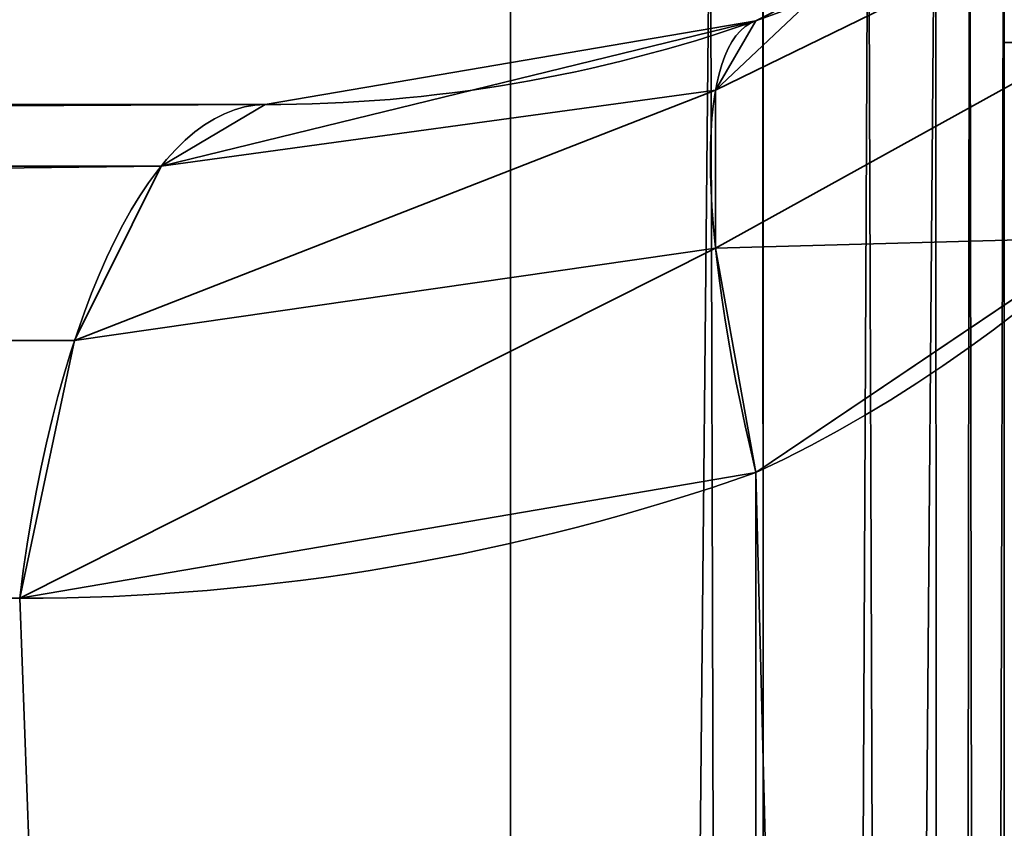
# Model space of a CAD drawing. Header units: millimetres. Extents: x -603 to 3703, y -115 to 249.
# Tile 531 of 656: x 1021.868 to 1022.8, y -7.744 to -6.979. Entities that reach past the tile are written whole.
import ezdxf

# ---------------------------------------------------------------- set-up
doc = ezdxf.new("R2010")
doc.units = ezdxf.units.MM
doc.layers.add('152', color=7, linetype='Continuous', true_color=0xffffff)

# ---------------------------------------------------------------- blocks, each defined once
blk = doc.blocks.new('UG_SURFACE_002')
at = {"layer": '152', "color": 252, "linetype": 'Continuous', "lineweight": 35}
for points in [[(2164.999961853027, -13.39999958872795, 2212.249994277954), (2164.999961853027, 230.3999960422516, 2212.249994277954), (834.9999785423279, 230.3999960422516, 2212.249994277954), (834.9999785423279, -13.39999958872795, 2212.249994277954)], [(985.0000143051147, -13.39999958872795, 2062.249898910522), (985.0000143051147, 230.3999960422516, 2062.249898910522), (2015.000104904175, 230.3999960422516, 2062.249898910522), (2015.000104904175, -13.39999958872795, 2062.249898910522)]]:
    blk.add_3dface(points, dxfattribs=at)
blk = doc.blocks.new('UG_SURFACE_159')
at = {"layer": '152', "color": 252, "linetype": 'Continuous', "lineweight": 35}
for points in [[(1022.799968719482, -5.59999980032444, 983.2500219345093), (1022.799968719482, -15.30276238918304, 987.335205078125), (1022.799968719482, -14.95637651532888, 987.5351786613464)], [(1022.799968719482, -5.59999980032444, 983.2500219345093), (1022.799968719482, -12.3027628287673, 995.8351850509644), (1022.799968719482, -11.95637695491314, 996.0351586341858)], [(1022.799968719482, -12.3027628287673, 995.8351850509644), (1022.799968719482, -5.59999980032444, 983.2500219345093), (1022.799968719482, -14.63811937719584, 988.2500171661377), (1022.799968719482, -14.7212790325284, 988.6412024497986)], [(1022.799968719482, -14.95637651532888, 987.5351786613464), (1022.799968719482, -14.7212790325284, 987.858772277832), (1022.799968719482, -5.59999980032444, 983.2500219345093)], [(1022.799968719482, -11.95637695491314, 996.0351586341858), (1022.799968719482, -11.72127854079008, 996.3587522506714), (1022.799968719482, -5.59999980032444, 983.2500219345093)], [(1022.799968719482, -14.7212790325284, 987.858772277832), (1022.799968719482, -14.63811937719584, 988.2500171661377), (1022.799968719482, -5.59999980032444, 983.2500219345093)], [(1022.799968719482, -11.72127854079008, 996.3587522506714), (1022.799968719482, -11.63811981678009, 996.749997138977), (1022.799968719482, -5.805868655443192, 1009.206414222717), (1022.799968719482, -5.59999980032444, 983.2500219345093)], [(1022.799968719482, -15.70054329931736, 987.2933626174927), (1022.799968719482, -15.30276238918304, 987.335205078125), (1022.799968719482, -5.59999980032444, 983.2500219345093), (1022.799968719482, -26.02010034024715, 983.2500219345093)], [(1022.799968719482, -6.326441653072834, 1167.901277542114), (1022.799968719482, -7.000000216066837, 1168.24996471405), (1022.799968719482, -5.59999980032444, 1168.24996471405)], [(1023.499965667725, -7.000000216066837, 1168.24996471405), (1023.499965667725, -5.59999980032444, 1168.24996471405), (1022.799968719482, -5.59999980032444, 1168.24996471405), (1022.799968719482, -7.000000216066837, 1168.24996471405)], [(1022.799968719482, -26.02010034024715, 983.2500219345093), (1022.799968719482, -5.59999980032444, 983.2500219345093), (1023.499965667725, -5.59999980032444, 983.2500219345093), (1023.499965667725, -26.02010034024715, 983.2500219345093)], [(1022.799968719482, -5.805868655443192, 1009.206414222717), (1022.799968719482, -11.72127854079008, 997.1412420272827), (1022.799968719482, -11.95637695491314, 997.4648356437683)], [(1022.799968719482, -5.805868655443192, 1009.206414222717), (1022.799968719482, -11.63811981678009, 996.749997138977), (1022.799968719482, -11.72127854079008, 997.1412420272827)], [(1022.799968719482, -6.194228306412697, 1008.697032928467), (1022.799968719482, -5.805868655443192, 1009.206414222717), (1022.799968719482, -11.95637695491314, 997.4648356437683)], [(1022.799968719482, -6.594225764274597, 1008.462429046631), (1022.799968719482, -6.194228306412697, 1008.697032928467), (1022.799968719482, -11.95637695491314, 997.4648356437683), (1022.799968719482, -12.3027628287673, 997.6648092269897)], [(1022.799968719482, -7.000000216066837, 1168.24996471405), (1022.799968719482, -6.326441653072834, 1167.901277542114), (1022.799968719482, -6.594225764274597, 1168.037533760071)], [(1022.743105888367, -26.1173639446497, 1175.082564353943), (1022.799968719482, -6.594225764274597, 1168.037533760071), (1022.767066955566, -6.668930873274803, 1167.83881187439)], [(1022.743105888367, -26.1173639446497, 1175.082564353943), (1022.799968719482, -26.02010034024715, 1175.341248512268), (1022.799968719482, -6.594225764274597, 1168.037533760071)], [(1022.767066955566, -6.668930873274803, 1008.661150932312), (1022.799968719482, -6.594225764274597, 1008.462429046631), (1022.799968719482, -26.02010034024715, 1001.158833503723)], [(1022.799968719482, -6.594225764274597, 1008.462429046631), (1022.799968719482, -12.3027628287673, 997.6648092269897), (1022.799968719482, -12.60000001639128, 997.7118968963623)], [(1022.799968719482, -12.60000001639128, 997.7118968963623), (1022.799968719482, -12.70054373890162, 997.7065920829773), (1022.799968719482, -6.594225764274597, 1008.462429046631)], [(1022.799968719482, -12.70054373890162, 997.7065920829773), (1022.799968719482, -13.08093965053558, 997.5830316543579), (1022.799968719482, -26.02010034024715, 1001.158833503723), (1022.799968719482, -6.594225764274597, 1008.462429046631)], [(1022.799968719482, -6.594225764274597, 1168.037533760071), (1022.799968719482, -26.02010034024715, 1175.341248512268), (1022.799968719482, -7.000000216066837, 1168.24996471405)], [(1022.743105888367, -26.1173639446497, 1175.082564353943), (1022.767066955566, -6.668930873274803, 1167.83881187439), (1022.735118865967, -6.691447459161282, 1167.778968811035)], [(1022.743105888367, -26.1173639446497, 1001.417517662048), (1022.735118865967, -6.691447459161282, 1008.720993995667), (1022.767066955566, -6.668930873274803, 1008.661150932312)], [(1022.799968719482, -26.02010034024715, 1001.158833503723), (1022.743105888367, -26.1173639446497, 1001.417517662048), (1022.767066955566, -6.668930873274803, 1008.661150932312)], [(1022.578001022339, -26.200070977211, 1174.862504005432), (1022.735118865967, -6.691447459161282, 1167.778968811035), (1022.671222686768, -6.736599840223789, 1167.658925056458)], [(1022.578001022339, -26.200070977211, 1174.862504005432), (1022.741198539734, -26.11833624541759, 1175.079941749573), (1022.735118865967, -6.691447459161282, 1167.778968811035)], [(1022.671222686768, -6.736599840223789, 1008.841156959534), (1022.735118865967, -6.691447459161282, 1008.720993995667), (1022.741198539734, -26.11833624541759, 1001.420021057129)], [(1022.735118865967, -6.691447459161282, 1167.778968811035), (1022.741198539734, -26.11833624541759, 1175.079941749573), (1022.743105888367, -26.1173639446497, 1175.082564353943)], [(1022.743105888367, -26.1173639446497, 1001.417517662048), (1022.741198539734, -26.11833624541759, 1001.420021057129), (1022.735118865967, -6.691447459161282, 1008.720993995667)], [(1022.578001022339, -26.200070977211, 1174.862504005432), (1022.671222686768, -6.736599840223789, 1167.658925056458), (1022.571444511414, -6.772805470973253, 1167.5626039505)], [(1022.578001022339, -26.200070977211, 1001.63745880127), (1022.571444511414, -6.772805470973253, 1008.937478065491), (1022.671222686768, -6.736599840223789, 1008.841156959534)], [(1022.741198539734, -26.11833624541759, 1001.420021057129), (1022.578001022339, -26.200070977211, 1001.63745880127), (1022.671222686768, -6.736599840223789, 1008.841156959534)], [(1022.576570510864, -26.20038017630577, 1174.861669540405), (1022.571444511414, -6.772805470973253, 1167.5626039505), (1022.521615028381, -6.790860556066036, 1167.514562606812)], [(1022.521615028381, -6.790860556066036, 1008.98540019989), (1022.571444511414, -6.772805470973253, 1008.937478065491), (1022.576570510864, -26.20038017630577, 1001.638293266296)], [(1022.571444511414, -6.772805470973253, 1167.5626039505), (1022.576570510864, -26.20038017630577, 1174.861669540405), (1022.578001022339, -26.200070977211, 1174.862504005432)], [(1022.578001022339, -26.200070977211, 1001.63745880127), (1022.576570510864, -26.20038017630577, 1001.638293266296), (1022.571444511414, -6.772805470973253, 1008.937478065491)], [(1022.332429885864, -26.25247836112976, 1174.723148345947), (1022.576570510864, -26.20038017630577, 1174.861669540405), (1022.521615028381, -6.790860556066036, 1167.514562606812)], [(1022.521615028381, -6.790860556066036, 1167.514562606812), (1022.332429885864, -6.826602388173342, 1167.41943359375), (1022.332429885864, -26.25247836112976, 1174.723148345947)], [(1022.332429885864, -26.25247836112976, 1001.776814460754), (1022.332429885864, -6.826602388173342, 1009.080529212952), (1022.521615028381, -6.790860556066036, 1008.98540019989)], [(1022.521615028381, -6.790860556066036, 1008.98540019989), (1022.576570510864, -26.20038017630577, 1001.638293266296), (1022.332429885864, -26.25247836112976, 1001.776814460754)], [(1018.252491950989, -30.33237718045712, 1174.723148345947), (1022.332429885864, -26.25247836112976, 1174.723148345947), (1022.332429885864, -6.826602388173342, 1167.41943359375), (1008.867502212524, -6.826602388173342, 1162.357091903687)], [(1008.867502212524, -6.826602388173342, 1014.142990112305), (1022.332429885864, -6.826602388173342, 1009.080529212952), (1022.332429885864, -26.25247836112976, 1001.776814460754), (1018.252491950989, -30.33237718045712, 1001.776814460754)], [(1022.84848690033, -6.887994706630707, 1166.697263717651), (1022.526621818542, -7.045379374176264, 1166.566133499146), (1022.632122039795, -6.945252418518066, 1166.35000705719)], [(1022.84848690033, -6.887994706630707, 1166.697263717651), (1022.84848690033, -7.016969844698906, 1166.88346862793), (1022.526621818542, -7.195062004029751, 1166.782259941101), (1022.526621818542, -7.045379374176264, 1166.566133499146)], [(1022.632122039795, -6.945252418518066, 1010.149955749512), (1022.526621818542, -7.045379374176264, 1009.933829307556), (1022.84848690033, -6.887994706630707, 1009.80281829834)], [(1022.84848690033, -7.016969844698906, 1009.616494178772), (1022.84848690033, -6.887994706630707, 1009.80281829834), (1022.526621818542, -7.045379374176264, 1009.933829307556), (1022.526621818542, -7.195062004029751, 1009.717702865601)], [(1022.526621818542, -7.045379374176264, 1166.566133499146), (1022.564768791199, -6.979586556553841, 1166.314363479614), (1022.632122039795, -6.945252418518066, 1166.35000705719)], [(1022.632122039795, -6.945252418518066, 1010.149955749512), (1022.564768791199, -6.979586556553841, 1010.185599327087), (1022.526621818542, -7.045379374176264, 1009.933829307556)], [(1022.564768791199, -6.979586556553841, 1010.185599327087), (1022.632122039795, -6.945252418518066, 1166.35000705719), (1022.564768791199, -6.979586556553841, 1166.314363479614)], [(1022.564768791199, -6.979586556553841, 1010.185599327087), (1022.632122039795, -6.945252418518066, 1010.149955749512), (1022.632122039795, -6.945252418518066, 1166.35000705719)], [(1022.001624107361, -7.117218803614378, 1166.358709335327), (1022.09997177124, -7.058979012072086, 1166.097044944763), (1022.564768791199, -6.979586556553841, 1166.314363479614)], [(1022.564768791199, -6.979586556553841, 1166.314363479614), (1022.526621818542, -7.045379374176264, 1166.566133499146), (1022.001624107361, -7.117218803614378, 1166.358709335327)], [(1022.001624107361, -7.117218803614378, 1010.141253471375), (1022.526621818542, -7.045379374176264, 1009.933829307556), (1022.564768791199, -6.979586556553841, 1010.185599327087)], [(1022.564768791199, -6.979586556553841, 1010.185599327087), (1022.09997177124, -7.058979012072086, 1010.402917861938), (1022.001624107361, -7.117218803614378, 1010.141253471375)], [(1022.564768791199, -6.979586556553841, 1166.314363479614), (1022.09997177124, -7.058979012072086, 1010.402917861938), (1022.564768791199, -6.979586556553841, 1010.185599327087)], [(1022.564768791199, -6.979586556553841, 1166.314363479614), (1022.09997177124, -7.058979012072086, 1166.097044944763), (1022.09997177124, -7.058979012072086, 1010.402917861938)], [(1022.799968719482, -7.000000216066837, 1168.24996471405), (1022.799968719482, -12.70054373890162, 1178.793430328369), (1022.799968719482, -12.60000001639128, 1178.788065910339)], [(1022.799968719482, -7.000000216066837, 1168.24996471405), (1022.799968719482, -26.02010034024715, 1175.341248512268), (1022.799968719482, -13.08093965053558, 1178.916931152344), (1022.799968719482, -12.70054373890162, 1178.793430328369)], [(1022.799968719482, -12.60000001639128, 1178.788065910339), (1022.799968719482, -12.3027628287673, 1178.835153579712), (1022.799968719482, -7.000000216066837, 1168.24996471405)], [(1022.799968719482, -8.999999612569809, 1193.249940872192), (1022.799968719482, -7.000000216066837, 1180.622458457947), (1022.799968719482, -11.72127854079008, 1180.14121055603), (1022.799968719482, -11.95637695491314, 1180.464863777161)], [(1022.799968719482, -12.3027628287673, 1178.835153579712), (1022.799968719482, -11.95637695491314, 1179.035186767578), (1022.799968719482, -7.000000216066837, 1168.24996471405)], [(1022.799968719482, -7.000000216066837, 1180.622458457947), (1022.799968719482, -11.63811981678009, 1179.749965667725), (1022.799968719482, -11.72127854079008, 1180.14121055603)], [(1022.799968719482, -11.95637695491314, 1179.035186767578), (1022.799968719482, -11.72127854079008, 1179.358720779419), (1022.799968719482, -7.000000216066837, 1180.622458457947), (1022.799968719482, -7.000000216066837, 1168.24996471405)], [(1022.799968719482, -11.72127854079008, 1179.358720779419), (1022.799968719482, -11.63811981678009, 1179.749965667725), (1022.799968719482, -7.000000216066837, 1180.622458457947)], [(1022.799968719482, -7.000000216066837, 1180.622458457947), (1023.499965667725, -7.000000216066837, 1180.622458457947), (1023.499965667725, -7.000000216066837, 1168.24996471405), (1022.799968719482, -7.000000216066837, 1168.24996471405)], [(1022.799968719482, -8.999999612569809, 1193.249940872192), (1023.499965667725, -8.999999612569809, 1193.249940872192), (1023.499965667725, -7.000000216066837, 1180.622458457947), (1022.799968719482, -7.000000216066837, 1180.622458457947)], [(1022.526621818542, -7.195062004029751, 1166.782259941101), (1022.84848690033, -7.016969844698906, 1166.88346862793), (1022.894978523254, -7.184768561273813, 1167.028427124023)], [(1022.894978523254, -7.184768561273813, 1009.471535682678), (1022.84848690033, -7.016969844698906, 1009.616494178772), (1022.526621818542, -7.195062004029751, 1009.717702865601)], [(1021.91960811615, -7.282246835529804, 1166.576862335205), (1022.001624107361, -7.117218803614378, 1166.358709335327), (1022.526621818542, -7.045379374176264, 1166.566133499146)], [(1022.526621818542, -7.045379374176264, 1166.566133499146), (1022.526621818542, -7.195062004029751, 1166.782259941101), (1021.91960811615, -7.282246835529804, 1166.576862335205)], [(1021.91960811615, -7.282246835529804, 1009.923100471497), (1022.526621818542, -7.195062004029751, 1009.717702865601), (1022.526621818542, -7.045379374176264, 1009.933829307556)], [(1022.526621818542, -7.045379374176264, 1009.933829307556), (1022.001624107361, -7.117218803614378, 1010.141253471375), (1021.91960811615, -7.282246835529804, 1009.923100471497)], [(1022.09997177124, -7.058979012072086, 1166.097044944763), (1022.001624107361, -7.117218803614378, 1166.358709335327), (1009.291410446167, -7.117218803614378, 1161.580085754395), (1009.296536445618, -7.1141985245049, 1161.566495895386)], [(1009.296536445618, -7.1141985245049, 1161.566495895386), (1009.389877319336, -7.058979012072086, 1161.318421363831), (1022.09997177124, -7.058979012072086, 1166.097044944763)], [(1022.001624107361, -7.117218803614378, 1010.141253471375), (1022.09997177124, -7.058979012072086, 1010.402917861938), (1009.389877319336, -7.058979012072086, 1015.181660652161), (1009.296536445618, -7.1141985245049, 1014.933586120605)], [(1022.09997177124, -7.058979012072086, 1166.097044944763), (1009.389877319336, -7.058979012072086, 1161.318421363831), (1009.389877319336, -7.058979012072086, 1015.181660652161), (1022.09997177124, -7.058979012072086, 1010.402917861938)], [(1022.001624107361, -7.117218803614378, 1166.358709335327), (1021.91960811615, -7.282246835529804, 1166.576862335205), (1009.209513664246, -7.282246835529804, 1161.798119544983), (1009.215712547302, -7.269657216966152, 1161.781549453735)], [(1009.215712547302, -7.269657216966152, 1161.781549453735), (1009.291410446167, -7.117218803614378, 1161.580085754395), (1022.001624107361, -7.117218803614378, 1166.358709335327)], [(1021.91960811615, -7.282246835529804, 1009.923100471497), (1022.001624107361, -7.117218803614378, 1010.141253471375), (1009.291410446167, -7.117218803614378, 1014.919996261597), (1009.215712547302, -7.269657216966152, 1014.718532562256)], [(1009.296536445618, -7.1141985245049, 1014.933586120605), (1009.291410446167, -7.117218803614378, 1014.919996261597), (1022.001624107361, -7.117218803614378, 1010.141253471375)], [(1022.894978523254, -7.184768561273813, 1167.028427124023), (1022.564768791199, -7.407513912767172, 1166.932463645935), (1022.526621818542, -7.195062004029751, 1166.782259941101)], [(1022.526621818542, -7.195062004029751, 1009.717702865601), (1022.564768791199, -7.407513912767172, 1009.567499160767), (1022.894978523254, -7.184768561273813, 1009.471535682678)], [(1022.564768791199, -7.407513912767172, 1166.932463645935), (1022.894978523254, -7.184768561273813, 1167.028427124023), (1023.053050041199, -26.38066001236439, 1174.382209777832)], [(1023.053050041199, -26.38066001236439, 1002.11775302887), (1022.894978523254, -7.184768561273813, 1009.471535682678), (1022.564768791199, -7.407513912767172, 1009.567499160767)], [(1021.867632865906, -7.52660259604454, 1166.715145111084), (1021.91960811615, -7.282246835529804, 1166.576862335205), (1022.526621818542, -7.195062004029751, 1166.782259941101)], [(1022.526621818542, -7.195062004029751, 1166.782259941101), (1022.564768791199, -7.407513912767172, 1166.932463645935), (1021.867632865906, -7.52660259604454, 1166.715145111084)], [(1021.867632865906, -7.52660259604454, 1009.784817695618), (1022.564768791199, -7.407513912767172, 1009.567499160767), (1022.526621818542, -7.195062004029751, 1009.717702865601)], [(1022.526621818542, -7.195062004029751, 1009.717702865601), (1021.91960811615, -7.282246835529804, 1009.923100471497), (1021.867632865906, -7.52660259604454, 1009.784817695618)], [(1009.215712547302, -7.269657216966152, 1014.718532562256), (1009.209513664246, -7.282246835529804, 1014.701843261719), (1021.91960811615, -7.282246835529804, 1009.923100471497)], [(1021.91960811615, -7.282246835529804, 1166.576862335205), (1021.867632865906, -7.52660259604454, 1166.715145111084), (1009.157419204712, -7.52660259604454, 1161.936402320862), (1009.20581817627, -7.299521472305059, 1161.807894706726)], [(1009.20581817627, -7.299521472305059, 1161.807894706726), (1009.209513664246, -7.282246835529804, 1161.798119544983), (1021.91960811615, -7.282246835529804, 1166.576862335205)], [(1021.867632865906, -7.52660259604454, 1009.784817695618), (1021.91960811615, -7.282246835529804, 1009.923100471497), (1009.209513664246, -7.282246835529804, 1014.701843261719), (1009.20581817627, -7.299521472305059, 1014.692068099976)], [(1009.20581817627, -7.299521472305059, 1014.692068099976), (1009.157419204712, -7.52660259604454, 1014.56356048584), (1021.867632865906, -7.52660259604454, 1009.784817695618)], [(1021.867632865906, -7.52660259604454, 1166.715145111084), (1022.564768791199, -7.407513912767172, 1166.932463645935), (1022.564768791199, -26.48485451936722, 1174.105048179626)], [(1022.564768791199, -26.48485451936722, 1002.394914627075), (1022.564768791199, -7.407513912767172, 1009.567499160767), (1021.867632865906, -7.52660259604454, 1009.784817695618)], [(1023.053050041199, -26.38066001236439, 1174.382209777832), (1022.564768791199, -26.48485451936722, 1174.105048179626), (1022.564768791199, -7.407513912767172, 1166.932463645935)], [(1022.564768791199, -7.407513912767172, 1009.567499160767), (1022.564768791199, -26.48485451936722, 1002.394914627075), (1023.053050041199, -26.38066001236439, 1002.11775302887)], [(1022.564768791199, -26.48485451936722, 1002.394914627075), (1021.867632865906, -7.52660259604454, 1009.784817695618), (1009.157419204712, -7.52660259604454, 1014.56356048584), (999.5266199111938, -17.15746894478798, 1014.56356048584)], [(1009.157419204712, -7.52660259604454, 1161.936402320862), (1021.867632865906, -7.52660259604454, 1166.715145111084), (1022.564768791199, -26.48485451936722, 1174.105048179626), (1018.484830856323, -30.56475333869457, 1174.105048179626)]]:
    blk.add_3dface(points, dxfattribs=at)
blk = doc.blocks.new('UG_SURFACE_160')
at = {"layer": '152', "color": 252, "linetype": 'Continuous', "lineweight": 35}
for points in [[(1022.799968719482, -5.59999980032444, 1473.250031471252), (1022.799968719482, -14.95637651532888, 1477.535128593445), (1022.799968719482, -14.7212790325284, 1477.858781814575)], [(1022.799968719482, -14.7212790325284, 1477.858781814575), (1022.799968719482, -12.70054373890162, 1485.793352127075), (1022.799968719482, -12.3027628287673, 1485.835194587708), (1022.799968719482, -5.59999980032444, 1473.250031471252)], [(1022.799968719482, -5.59999980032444, 1473.250031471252), (1022.799968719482, -26.02010034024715, 1473.250031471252), (1022.799968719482, -15.70054329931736, 1477.293372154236), (1022.799968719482, -15.30276238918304, 1477.335214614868)], [(1022.799968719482, -15.30276238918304, 1477.335214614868), (1022.799968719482, -14.95637651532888, 1477.535128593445), (1022.799968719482, -5.59999980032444, 1473.250031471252)], [(1022.799968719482, -12.3027628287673, 1485.835194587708), (1022.799968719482, -11.95637695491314, 1486.035227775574), (1022.799968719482, -5.59999980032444, 1473.250031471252)], [(1022.799968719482, -11.95637695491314, 1486.035227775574), (1022.799968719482, -11.72127854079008, 1486.358761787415), (1022.799968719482, -5.59999980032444, 1473.250031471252)], [(1022.799968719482, -11.72127854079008, 1486.358761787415), (1022.799968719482, -11.63811981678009, 1486.75000667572), (1022.799968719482, -5.805868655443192, 1499.20642375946), (1022.799968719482, -5.59999980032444, 1473.250031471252)], [(1022.799968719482, -6.326441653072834, 1657.901287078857), (1022.799968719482, -7.000000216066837, 1658.249974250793), (1022.799968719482, -5.59999980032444, 1658.249974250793)], [(1023.499965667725, -7.000000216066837, 1658.249974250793), (1023.499965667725, -5.59999980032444, 1658.249974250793), (1022.799968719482, -5.59999980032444, 1658.249974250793), (1022.799968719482, -7.000000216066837, 1658.249974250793)], [(1022.799968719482, -26.02010034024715, 1473.250031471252), (1022.799968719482, -5.59999980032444, 1473.250031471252), (1023.499965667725, -5.59999980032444, 1473.250031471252), (1023.499965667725, -26.02010034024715, 1473.250031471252)], [(1022.799968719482, -6.194228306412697, 1498.69704246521), (1022.799968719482, -5.805868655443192, 1499.20642375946), (1022.799968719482, -11.95637695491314, 1487.464785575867)], [(1022.799968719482, -5.805868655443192, 1499.20642375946), (1022.799968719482, -11.72127854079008, 1487.141251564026), (1022.799968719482, -11.95637695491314, 1487.464785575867)], [(1022.799968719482, -5.805868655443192, 1499.20642375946), (1022.799968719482, -11.63811981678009, 1486.75000667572), (1022.799968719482, -11.72127854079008, 1487.141251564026)], [(1022.799968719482, -6.594225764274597, 1498.462438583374), (1022.799968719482, -6.194228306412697, 1498.69704246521), (1022.799968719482, -11.95637695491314, 1487.464785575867), (1022.799968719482, -12.3027628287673, 1487.664818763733)], [(1022.799968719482, -7.000000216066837, 1658.249974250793), (1022.799968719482, -6.326441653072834, 1657.901287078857), (1022.799968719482, -6.594225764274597, 1658.037543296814)], [(1022.743105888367, -26.1173639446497, 1665.082454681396), (1022.799968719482, -6.594225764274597, 1658.037543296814), (1022.767066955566, -6.668930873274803, 1657.838821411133)], [(1022.743105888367, -26.1173639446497, 1665.082454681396), (1022.799968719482, -26.02010034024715, 1665.341258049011), (1022.799968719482, -6.594225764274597, 1658.037543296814)], [(1022.767066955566, -6.668930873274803, 1498.661160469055), (1022.799968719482, -6.594225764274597, 1498.462438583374), (1022.799968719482, -26.02010034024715, 1491.158843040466)], [(1022.799968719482, -6.594225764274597, 1498.462438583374), (1022.799968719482, -12.3027628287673, 1487.664818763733), (1022.799968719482, -12.60000001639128, 1487.711906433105)], [(1022.799968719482, -12.60000001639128, 1487.711906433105), (1022.799968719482, -12.70054373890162, 1487.706661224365), (1022.799968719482, -6.594225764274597, 1498.462438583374)], [(1022.799968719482, -12.70054373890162, 1487.706661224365), (1022.799968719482, -13.08093965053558, 1487.583041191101), (1022.799968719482, -26.02010034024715, 1491.158843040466), (1022.799968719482, -6.594225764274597, 1498.462438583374)], [(1022.799968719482, -6.594225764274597, 1658.037543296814), (1022.799968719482, -26.02010034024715, 1665.341258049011), (1022.799968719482, -7.000000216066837, 1658.249974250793)], [(1022.743105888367, -26.1173639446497, 1665.082454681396), (1022.767066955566, -6.668930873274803, 1657.838821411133), (1022.735118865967, -6.691447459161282, 1657.778978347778)], [(1022.743105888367, -26.1173639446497, 1491.417527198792), (1022.735118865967, -6.691447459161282, 1498.72100353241), (1022.767066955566, -6.668930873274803, 1498.661160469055)], [(1022.799968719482, -26.02010034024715, 1491.158843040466), (1022.743105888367, -26.1173639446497, 1491.417527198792), (1022.767066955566, -6.668930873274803, 1498.661160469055)], [(1022.578001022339, -26.200070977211, 1664.862513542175), (1022.735118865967, -6.691447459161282, 1657.778978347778), (1022.671222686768, -6.736599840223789, 1657.658934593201)], [(1022.578001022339, -26.200070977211, 1664.862513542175), (1022.741198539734, -26.11833624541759, 1665.079951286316), (1022.735118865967, -6.691447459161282, 1657.778978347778)], [(1022.671222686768, -6.736599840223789, 1498.841166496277), (1022.735118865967, -6.691447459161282, 1498.72100353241), (1022.741198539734, -26.11833624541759, 1491.420030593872)], [(1022.735118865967, -6.691447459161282, 1657.778978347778), (1022.741198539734, -26.11833624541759, 1665.079951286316), (1022.743105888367, -26.1173639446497, 1665.082454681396)], [(1022.743105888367, -26.1173639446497, 1491.417527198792), (1022.741198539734, -26.11833624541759, 1491.420030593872), (1022.735118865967, -6.691447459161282, 1498.72100353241)], [(1022.578001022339, -26.200070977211, 1664.862513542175), (1022.671222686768, -6.736599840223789, 1657.658934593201), (1022.571444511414, -6.772805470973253, 1657.562613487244)], [(1022.578001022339, -26.200070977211, 1491.637468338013), (1022.571444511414, -6.772805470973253, 1498.937368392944), (1022.671222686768, -6.736599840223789, 1498.841166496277)], [(1022.741198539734, -26.11833624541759, 1491.420030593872), (1022.578001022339, -26.200070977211, 1491.637468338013), (1022.671222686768, -6.736599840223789, 1498.841166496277)], [(1022.576570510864, -26.20038017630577, 1664.861679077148), (1022.571444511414, -6.772805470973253, 1657.562613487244), (1022.521615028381, -6.790860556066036, 1657.514572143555)], [(1022.521615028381, -6.790860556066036, 1498.985409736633), (1022.571444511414, -6.772805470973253, 1498.937368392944), (1022.576570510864, -26.20038017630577, 1491.63830280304)], [(1022.571444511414, -6.772805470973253, 1657.562613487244), (1022.576570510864, -26.20038017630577, 1664.861679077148), (1022.578001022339, -26.200070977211, 1664.862513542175)], [(1022.578001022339, -26.200070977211, 1491.637468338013), (1022.576570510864, -26.20038017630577, 1491.63830280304), (1022.571444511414, -6.772805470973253, 1498.937368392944)], [(1022.332429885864, -26.25247836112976, 1664.72315788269), (1022.576570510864, -26.20038017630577, 1664.861679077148), (1022.521615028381, -6.790860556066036, 1657.514572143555)], [(1022.521615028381, -6.790860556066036, 1657.514572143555), (1022.332429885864, -6.826602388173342, 1657.419443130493), (1022.332429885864, -26.25247836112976, 1664.72315788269)], [(1022.332429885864, -26.25247836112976, 1491.776823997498), (1022.332429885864, -6.826602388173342, 1499.080538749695), (1022.521615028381, -6.790860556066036, 1498.985409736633)], [(1022.521615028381, -6.790860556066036, 1498.985409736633), (1022.576570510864, -26.20038017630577, 1491.63830280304), (1022.332429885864, -26.25247836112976, 1491.776823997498)], [(1018.252491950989, -30.33237718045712, 1664.72315788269), (1022.332429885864, -26.25247836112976, 1664.72315788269), (1022.332429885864, -6.826602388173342, 1657.419443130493), (1008.867502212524, -6.826602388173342, 1652.35698223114)], [(1008.867502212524, -6.826602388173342, 1504.142999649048), (1022.332429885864, -6.826602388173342, 1499.080538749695), (1022.332429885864, -26.25247836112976, 1491.776823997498), (1018.252491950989, -30.33237718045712, 1491.776823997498)], [(1022.84848690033, -6.887994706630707, 1656.697154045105), (1022.526621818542, -7.045379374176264, 1656.566143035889), (1022.632122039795, -6.945252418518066, 1656.350016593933)], [(1022.84848690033, -6.887994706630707, 1656.697154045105), (1022.84848690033, -7.016969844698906, 1656.883478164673), (1022.526621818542, -7.195062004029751, 1656.782269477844), (1022.526621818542, -7.045379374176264, 1656.566143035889)], [(1022.632122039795, -6.945252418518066, 1500.149965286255), (1022.526621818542, -7.045379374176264, 1499.933838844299), (1022.84848690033, -6.887994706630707, 1499.802827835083)], [(1022.84848690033, -7.016969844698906, 1499.616503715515), (1022.84848690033, -6.887994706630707, 1499.802827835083), (1022.526621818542, -7.045379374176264, 1499.933838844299), (1022.526621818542, -7.195062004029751, 1499.717712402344)], [(1022.526621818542, -7.045379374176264, 1656.566143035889), (1022.564768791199, -6.979586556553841, 1656.314373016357), (1022.632122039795, -6.945252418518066, 1656.350016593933)], [(1022.632122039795, -6.945252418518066, 1500.149965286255), (1022.564768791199, -6.979586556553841, 1500.185608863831), (1022.526621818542, -7.045379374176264, 1499.933838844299)], [(1022.564768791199, -6.979586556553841, 1500.185608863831), (1022.632122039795, -6.945252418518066, 1656.350016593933), (1022.564768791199, -6.979586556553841, 1656.314373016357)], [(1022.564768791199, -6.979586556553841, 1500.185608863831), (1022.632122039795, -6.945252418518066, 1500.149965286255), (1022.632122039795, -6.945252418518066, 1656.350016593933)], [(1022.001624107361, -7.117218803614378, 1656.35871887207), (1022.09997177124, -7.058979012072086, 1656.097054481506), (1022.564768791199, -6.979586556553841, 1656.314373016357)], [(1022.564768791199, -6.979586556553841, 1656.314373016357), (1022.526621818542, -7.045379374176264, 1656.566143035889), (1022.001624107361, -7.117218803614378, 1656.35871887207)], [(1022.001624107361, -7.117218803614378, 1500.141263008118), (1022.526621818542, -7.045379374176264, 1499.933838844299), (1022.564768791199, -6.979586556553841, 1500.185608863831)], [(1022.564768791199, -6.979586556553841, 1500.185608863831), (1022.09997177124, -7.058979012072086, 1500.402927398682), (1022.001624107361, -7.117218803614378, 1500.141263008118)], [(1022.564768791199, -6.979586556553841, 1656.314373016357), (1022.09997177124, -7.058979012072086, 1500.402927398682), (1022.564768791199, -6.979586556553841, 1500.185608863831)], [(1022.564768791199, -6.979586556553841, 1656.314373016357), (1022.09997177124, -7.058979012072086, 1656.097054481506), (1022.09997177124, -7.058979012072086, 1500.402927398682)], [(1022.799968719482, -7.000000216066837, 1658.249974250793), (1022.799968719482, -12.70054373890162, 1668.793439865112), (1022.799968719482, -12.60000001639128, 1668.788075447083)], [(1022.799968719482, -7.000000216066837, 1658.249974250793), (1022.799968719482, -26.02010034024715, 1665.341258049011), (1022.799968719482, -13.08093965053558, 1668.916940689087), (1022.799968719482, -12.70054373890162, 1668.793439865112)], [(1022.799968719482, -12.60000001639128, 1668.788075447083), (1022.799968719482, -12.3027628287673, 1668.835163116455), (1022.799968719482, -7.000000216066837, 1658.249974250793)], [(1022.799968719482, -8.999999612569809, 1683.249950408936), (1022.799968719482, -7.000000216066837, 1670.62246799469), (1022.799968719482, -11.72127854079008, 1670.141220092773), (1022.799968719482, -11.95637695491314, 1670.464873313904)], [(1022.799968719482, -12.3027628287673, 1668.835163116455), (1022.799968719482, -11.95637695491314, 1669.035196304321), (1022.799968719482, -7.000000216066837, 1658.249974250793)], [(1022.799968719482, -7.000000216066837, 1670.62246799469), (1022.799968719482, -11.63811981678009, 1669.749975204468), (1022.799968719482, -11.72127854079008, 1670.141220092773)], [(1022.799968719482, -11.95637695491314, 1669.035196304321), (1022.799968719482, -11.72127854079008, 1669.358730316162), (1022.799968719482, -7.000000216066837, 1670.62246799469), (1022.799968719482, -7.000000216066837, 1658.249974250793)], [(1022.799968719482, -11.72127854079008, 1669.358730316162), (1022.799968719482, -11.63811981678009, 1669.749975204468), (1022.799968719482, -7.000000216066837, 1670.62246799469)], [(1022.799968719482, -7.000000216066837, 1670.62246799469), (1023.499965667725, -7.000000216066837, 1670.62246799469), (1023.499965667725, -7.000000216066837, 1658.249974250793), (1022.799968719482, -7.000000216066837, 1658.249974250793)], [(1022.799968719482, -8.999999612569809, 1683.249950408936), (1023.499965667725, -8.999999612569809, 1683.249950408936), (1023.499965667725, -7.000000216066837, 1670.62246799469), (1022.799968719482, -7.000000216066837, 1670.62246799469)], [(1022.526621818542, -7.195062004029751, 1656.782269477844), (1022.84848690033, -7.016969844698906, 1656.883478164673), (1022.894978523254, -7.184768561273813, 1657.028436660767)], [(1022.894978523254, -7.184768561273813, 1499.471545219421), (1022.84848690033, -7.016969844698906, 1499.616503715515), (1022.526621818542, -7.195062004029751, 1499.717712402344)], [(1021.91960811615, -7.282246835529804, 1656.576871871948), (1022.001624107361, -7.117218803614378, 1656.35871887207), (1022.526621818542, -7.045379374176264, 1656.566143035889)], [(1022.526621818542, -7.045379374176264, 1656.566143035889), (1022.526621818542, -7.195062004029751, 1656.782269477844), (1021.91960811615, -7.282246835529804, 1656.576871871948)], [(1021.91960811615, -7.282246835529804, 1499.92311000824), (1022.526621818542, -7.195062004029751, 1499.717712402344), (1022.526621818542, -7.045379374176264, 1499.933838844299)], [(1022.526621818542, -7.045379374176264, 1499.933838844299), (1022.001624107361, -7.117218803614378, 1500.141263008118), (1021.91960811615, -7.282246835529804, 1499.92311000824)], [(1022.09997177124, -7.058979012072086, 1656.097054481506), (1022.001624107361, -7.117218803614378, 1656.35871887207), (1009.291410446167, -7.117218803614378, 1651.579976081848), (1009.296536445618, -7.1141985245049, 1651.566505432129)], [(1009.296536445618, -7.1141985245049, 1651.566505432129), (1009.389877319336, -7.058979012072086, 1651.318311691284), (1022.09997177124, -7.058979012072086, 1656.097054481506)], [(1022.001624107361, -7.117218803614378, 1500.141263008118), (1022.09997177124, -7.058979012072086, 1500.402927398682), (1009.389877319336, -7.058979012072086, 1505.181670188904), (1009.296536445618, -7.1141985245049, 1504.933595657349)], [(1022.09997177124, -7.058979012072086, 1656.097054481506), (1009.389877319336, -7.058979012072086, 1651.318311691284), (1009.389877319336, -7.058979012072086, 1505.181670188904), (1022.09997177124, -7.058979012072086, 1500.402927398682)], [(1022.001624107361, -7.117218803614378, 1656.35871887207), (1021.91960811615, -7.282246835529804, 1656.576871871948), (1009.209513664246, -7.282246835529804, 1651.798129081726), (1009.215712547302, -7.269657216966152, 1651.781558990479)], [(1009.215712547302, -7.269657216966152, 1651.781558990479), (1009.291410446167, -7.117218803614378, 1651.579976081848), (1022.001624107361, -7.117218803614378, 1656.35871887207)], [(1021.91960811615, -7.282246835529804, 1499.92311000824), (1022.001624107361, -7.117218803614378, 1500.141263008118), (1009.291410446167, -7.117218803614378, 1504.92000579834), (1009.215712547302, -7.269657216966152, 1504.718542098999)], [(1009.296536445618, -7.1141985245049, 1504.933595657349), (1009.291410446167, -7.117218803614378, 1504.92000579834), (1022.001624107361, -7.117218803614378, 1500.141263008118)], [(1022.894978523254, -7.184768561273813, 1657.028436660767), (1022.564768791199, -7.407513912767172, 1656.932473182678), (1022.526621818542, -7.195062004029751, 1656.782269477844)], [(1022.526621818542, -7.195062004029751, 1499.717712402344), (1022.564768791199, -7.407513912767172, 1499.56750869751), (1022.894978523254, -7.184768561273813, 1499.471545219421)], [(1022.564768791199, -7.407513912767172, 1656.932473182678), (1022.894978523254, -7.184768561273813, 1657.028436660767), (1023.053050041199, -26.38066001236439, 1664.382219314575)], [(1023.053050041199, -26.38066001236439, 1492.117762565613), (1022.894978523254, -7.184768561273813, 1499.471545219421), (1022.564768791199, -7.407513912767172, 1499.56750869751)], [(1021.867632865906, -7.52660259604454, 1656.715154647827), (1021.91960811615, -7.282246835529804, 1656.576871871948), (1022.526621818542, -7.195062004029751, 1656.782269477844)], [(1022.526621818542, -7.195062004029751, 1656.782269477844), (1022.564768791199, -7.407513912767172, 1656.932473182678), (1021.867632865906, -7.52660259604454, 1656.715154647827)], [(1021.867632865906, -7.52660259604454, 1499.784827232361), (1022.564768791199, -7.407513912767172, 1499.56750869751), (1022.526621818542, -7.195062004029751, 1499.717712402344)], [(1022.526621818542, -7.195062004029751, 1499.717712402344), (1021.91960811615, -7.282246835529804, 1499.92311000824), (1021.867632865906, -7.52660259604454, 1499.784827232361)], [(1009.215712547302, -7.269657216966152, 1504.718542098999), (1009.209513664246, -7.282246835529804, 1504.701852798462), (1021.91960811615, -7.282246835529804, 1499.92311000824)], [(1021.91960811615, -7.282246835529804, 1656.576871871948), (1021.867632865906, -7.52660259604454, 1656.715154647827), (1009.157419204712, -7.52660259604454, 1651.936411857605), (1009.20581817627, -7.299521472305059, 1651.807904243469)], [(1009.20581817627, -7.299521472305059, 1651.807904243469), (1009.209513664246, -7.282246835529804, 1651.798129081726), (1021.91960811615, -7.282246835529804, 1656.576871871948)], [(1021.867632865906, -7.52660259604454, 1499.784827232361), (1021.91960811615, -7.282246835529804, 1499.92311000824), (1009.209513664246, -7.282246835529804, 1504.701852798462), (1009.20581817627, -7.299521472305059, 1504.692077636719)], [(1009.20581817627, -7.299521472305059, 1504.692077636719), (1009.157419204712, -7.52660259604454, 1504.563570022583), (1021.867632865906, -7.52660259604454, 1499.784827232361)], [(1021.867632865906, -7.52660259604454, 1656.715154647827), (1022.564768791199, -7.407513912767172, 1656.932473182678), (1022.564768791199, -26.48485451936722, 1664.10505771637)], [(1022.564768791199, -26.48485451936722, 1492.394924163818), (1022.564768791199, -7.407513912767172, 1499.56750869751), (1021.867632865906, -7.52660259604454, 1499.784827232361)], [(1023.053050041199, -26.38066001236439, 1664.382219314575), (1022.564768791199, -26.48485451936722, 1664.10505771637), (1022.564768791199, -7.407513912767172, 1656.932473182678)], [(1022.564768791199, -7.407513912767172, 1499.56750869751), (1022.564768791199, -26.48485451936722, 1492.394924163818), (1023.053050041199, -26.38066001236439, 1492.117762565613)], [(1022.564768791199, -26.48485451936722, 1492.394924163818), (1021.867632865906, -7.52660259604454, 1499.784827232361), (1009.157419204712, -7.52660259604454, 1504.563570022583), (999.5266199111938, -17.15746894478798, 1504.563570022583)], [(1009.157419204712, -7.52660259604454, 1651.936411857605), (1021.867632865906, -7.52660259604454, 1656.715154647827), (1022.564768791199, -26.48485451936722, 1664.10505771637), (1018.484830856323, -30.56475333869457, 1664.10505771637)]]:
    blk.add_3dface(points, dxfattribs=at)

msp = doc.modelspace()

# ---------------------------------------------------------------- linework, layer by layer
at = {"layer": '152', "color": 251, "linetype": 'Continuous', "lineweight": -3, "true_color": 0x636466}
for p, q in [((1022.332376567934, -26.2524775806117, 1664.723141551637), (1022.332376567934, -6.826602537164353, 1657.419491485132)), ((1022.332376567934, -26.2524775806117, 1174.723141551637), (1022.332376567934, -6.82660253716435, 1167.419491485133)), ((1022.332376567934, -6.82660253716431, 1009.080508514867), (1022.332376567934, -26.25247758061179, 1001.776858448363)), ((1022.332376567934, -6.826602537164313, 1499.080508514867), (1022.332376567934, -26.25247758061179, 1491.776858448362)), ((1009.389844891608, -7.058979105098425, 1015.181628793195), (1022.1, -7.058979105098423, 1010.402923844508)), ((1009.389844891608, -7.058979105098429, 1505.181628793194), (1022.1, -7.058979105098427, 1500.402923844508)), ((1022.1, -7.05897910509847, 1166.097076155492), (1009.389844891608, -7.058979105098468, 1161.318371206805)), ((1022.1, -7.058979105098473, 1656.097076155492), (1009.389844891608, -7.058979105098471, 1651.318371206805)), ((1022.1, -7.058979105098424, 1500.402923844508), (1022.1, -7.058979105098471, 1656.097076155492)), ((1022.1, -7.058979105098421, 1010.402923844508), (1022.1, -7.058979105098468, 1166.097076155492)), ((1022.564753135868, -7.407513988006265, 1656.932468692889), (1022.564753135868, -26.48485414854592, 1664.105078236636)), ((1022.564753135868, -26.48485414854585, 1492.394921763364), (1022.564753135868, -7.40751398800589, 1499.56753130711)), ((1022.564753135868, -7.407513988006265, 1166.932468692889), (1022.564753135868, -26.48485414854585, 1174.105078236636)), ((1022.564753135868, -26.48485414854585, 1002.394921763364), (1022.564753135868, -7.407513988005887, 1009.567531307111)), ((1009.157468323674, -7.526602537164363, 1651.936434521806), (1021.867623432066, -7.526602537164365, 1656.715139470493)), ((1009.157468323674, -7.52660253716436, 1161.936434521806), (1021.867623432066, -7.526602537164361, 1166.715139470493)), ((1021.867623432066, -7.526602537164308, 1499.784860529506), (1009.157468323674, -7.52660253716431, 1504.563565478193)), ((1021.867623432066, -7.526602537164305, 1009.784860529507), (1009.157468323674, -7.526602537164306, 1014.563565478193))]:
    msp.add_line(p, q, dxfattribs=at)
at = {"layer": '152', "color": 251, "linetype": 'Continuous', "lineweight": -3, "true_color": 0x636466, "extrusion": (0.9193208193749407, 0.3235307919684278, 0.2240023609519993)}
for centre in [(-346.7410508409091, 921.1283679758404, 1199.06413590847), (-346.7410508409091, 1398.67678273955, 1308.82529277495)]:
    msp.add_arc(centre, 0.7, 1.308406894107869e-12, 64.95418280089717, dxfattribs=at)
at = {"layer": '152', "color": 251, "linetype": 'Continuous', "lineweight": -3, "true_color": 0x636466, "extrusion": (0.919320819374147, 0.3235307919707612, -0.2240023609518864)}
for centre in [(-346.7410508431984, 1200.063723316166, 711.5229972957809), (-346.7410508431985, 1677.612138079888, 601.7618404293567)]:
    msp.add_arc(centre, 0.7, 295.0458171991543, 0, dxfattribs=at)
at = {"layer": '152', "color": 251, "linetype": 'Continuous', "lineweight": -3, "true_color": 0x636466, "extrusion": (0.9360286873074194, 1.395406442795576e-14, -0.3519237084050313)}
for centre in [(-7.758979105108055, 1764.121401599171, 428.6875602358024), (-7.758979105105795, 1305.467344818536, 601.1301773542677)]:
    msp.add_arc(centre, 0.7, 289.3881791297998, 2.926110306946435e-13, dxfattribs=at)
at = {"layer": '152', "color": 251, "linetype": 'Continuous', "lineweight": -3, "true_color": 0x636466, "extrusion": (0.9360286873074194, -8.663653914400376e-17, 0.3519237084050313)}
for centre in [(-7.758979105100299, 1190.453149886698, 1539.534745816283), (-7.758979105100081, 731.7990931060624, 1367.092128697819)]:
    msp.add_arc(centre, 0.7, 0, 70.61182087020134, dxfattribs=at)
at = {"layer": '152', "color": 251, "linetype": 'Continuous', "lineweight": -3, "true_color": 0x636466, "extrusion": (-2.373512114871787e-16, -0.3957308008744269, -0.9183665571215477)}
for centre in [(1022.1, -5.65897910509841, 1498.814074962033), (1022.1, -5.65897910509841, 1008.814074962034)]:
    msp.add_ellipse(centre, major_axis=(1.084202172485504e-15, 1.853653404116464, -0.7987526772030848), ratio=0.6936103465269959, start_param=1.570796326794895, end_param=2.803205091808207, dxfattribs=at)
at = {"layer": '152', "color": 251, "linetype": 'Continuous', "lineweight": -3, "true_color": 0x636466, "extrusion": (-2.373512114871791e-16, -0.3957308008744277, 0.9183665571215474)}
for centre in [(1022.1, -5.658979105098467, 1167.685925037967), (1022.1, -5.65897910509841, 1657.685925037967)]:
    msp.add_ellipse(centre, major_axis=(1.084202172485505e-15, 1.85365340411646, 0.798752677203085), ratio=0.6936103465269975, start_param=3.479980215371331, end_param=4.712388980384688, dxfattribs=at)
at = {"layer": '152', "color": 251, "linetype": 'Continuous', "lineweight": -3, "true_color": 0x636466, "extrusion": (4.320513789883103e-16, 0.7203503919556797, -0.6936103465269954)}
for centre in [(1022.1, -5.658979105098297, 1657.685925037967), (1022.1, -5.65897910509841, 1167.685925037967)]:
    msp.add_ellipse(centre, major_axis=(8.673617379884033e-16, 1.399999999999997, 1.453972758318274), ratio=0.6936103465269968, start_param=1.570796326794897, end_param=2.803205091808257, dxfattribs=at)
at = {"layer": '152', "color": 251, "linetype": 'Continuous', "lineweight": -3, "true_color": 0x636466, "extrusion": (4.320513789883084e-16, 0.7203503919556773, 0.6936103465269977)}
for centre in [(1022.1, -5.658979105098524, 1498.814074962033), (1022.1, -5.65897910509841, 1008.814074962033)]:
    msp.add_ellipse(centre, major_axis=(8.673617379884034e-16, 1.399999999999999, -1.453972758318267), ratio=0.6936103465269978, start_param=3.479980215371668, end_param=4.712388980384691, dxfattribs=at)
at = {"layer": '152', "color": 251, "linetype": 'Continuous', "lineweight": -3, "true_color": 0x636466, "extrusion": (0.440904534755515, -0.4409045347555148, -0.7817968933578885)}
for centre in [(1022.1, -5.65897910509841, 1655.307527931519), (1022.1, -5.658979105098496, 1165.307527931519)]:
    msp.add_ellipse(centre, major_axis=(-0.9899494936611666, 0.9899494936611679, -1.116589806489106), ratio=0.7817968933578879, start_param=3.58860325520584, end_param=3.926990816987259, dxfattribs=at)
at = {"layer": '152', "color": 251, "linetype": 'Continuous', "lineweight": -3, "true_color": 0x636466, "extrusion": (0.4409045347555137, -0.4409045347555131, 0.7817968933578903)}
for centre, start_param, end_param in [((1022.1, -5.658979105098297, 1501.19247206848), 5.497787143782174, 5.836174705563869), ((1022.1, -5.658979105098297, 1011.19247206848), 5.49778714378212, 5.836174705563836)]:
    msp.add_ellipse(centre, major_axis=(0.9899494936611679, -0.9899494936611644, -1.116589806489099), ratio=0.7817968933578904, start_param=start_param, end_param=end_param, dxfattribs=at)
at = {"layer": '152', "color": 251, "linetype": 'Continuous', "lineweight": -3, "true_color": 0x636466, "extrusion": (-0.3319665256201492, 0.3319665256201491, -0.8829475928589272)}
for centre in [(1021.867623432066, -5.426602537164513, 1500.574408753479), (1021.867623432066, -5.426602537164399, 1010.574408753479)]:
    msp.add_ellipse(centre, major_axis=(1.484924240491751, -1.484924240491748, -1.116589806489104), ratio=0.8829475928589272, start_param=0.4470106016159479, end_param=0.7853981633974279, dxfattribs=at)
at = {"layer": '152', "color": 251, "linetype": 'Continuous', "lineweight": -3, "true_color": 0x636466, "extrusion": (-0.3319665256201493, 0.3319665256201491, 0.8829475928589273)}
for centre in [(1021.867623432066, -5.42660253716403, 1165.925591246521), (1021.867623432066, -5.426602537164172, 1655.925591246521)]:
    msp.add_ellipse(centre, major_axis=(-1.48492424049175, 1.48492424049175, -1.116589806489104), ratio=0.8829475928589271, start_param=2.356194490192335, end_param=2.694582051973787, dxfattribs=at)

# ---------------------------------------------------------------- block references
at = {"layer": '152', "color": 251, "linetype": 'Continuous', "lineweight": -3, "true_color": 0x636466}
for name in ['UG_SURFACE_002', 'UG_SURFACE_159', 'UG_SURFACE_160']:
    msp.add_blockref(name, (0, 0), dxfattribs=at)

doc.saveas('drawing.dxf')
